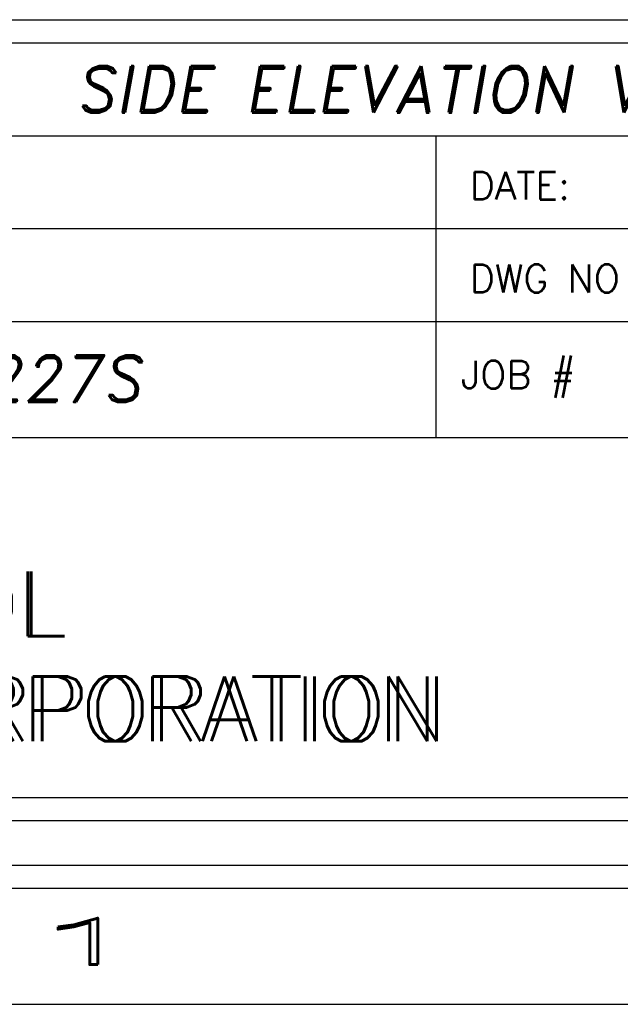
# Model space of a CAD drawing. Header units: inches. Extents: x 220 to 877, y 4 to 174.
# Tile 272 of 656: x 407.54 to 408.84, y 62.75 to 64.87. Entities that reach past the tile are written whole.
import ezdxf
from ezdxf.enums import TextEntityAlignment as Align

# ---------------------------------------------------------------- set-up
doc = ezdxf.new("R2010")
doc.units = ezdxf.units.IN
doc.header["$LTSCALE"] = 0.5
doc.header["$MEASUREMENT"] = 0
doc.layers.add('SID-M-D', color=42, linetype='Continuous')
doc.layers.add('SID-M-S', color=105, linetype='Continuous')
doc.styles.add('PTI', font='romand.shx', dxfattribs={"oblique": 10})
doc.styles.add('R', font='ROMAND.SHX')
doc.styles.add('ROMANS', font='ROMANS.shx', dxfattribs={"height": 0.125})
doc.styles.get("Standard").update_dxf_attribs({"font": 'romans.shx'})

# ---------------------------------------------------------------- blocks, each defined once
blk = doc.blocks.new('*U9')
at = {"layer": 'SID-M-S'}
for p, q in [((-34.00000000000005, -0.2500000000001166), (-1.13242748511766e-14, -0.2499999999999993)), ((-34.00000000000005, -0.3000000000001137), (-1.13242748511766e-14, -0.3)), ((-34.00000000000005, -0.550000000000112), (2.886579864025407e-15, -0.55))]:
    blk.add_line(p, q, dxfattribs=at)
at = {"layer": 'SID-M-D', "style": 'R', "width": 4}
blk.add_text('1', height=0.09999999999, dxfattribs=at).set_placement((-2.327455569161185, -0.464284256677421))
blk = doc.blocks.new('JM_TITTLE_BOX_SID')
at = {"layer": 'SID-M-S'}
for p, q in [((-6.604933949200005, 1.32165344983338), (0.1049989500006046, 1.32165344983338)), ((-1.409017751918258, 0.9216574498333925), (-1.409017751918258, 1.32165344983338)), ((-6.604933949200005, 1.121655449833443), (0.1049989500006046, 1.121655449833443)), ((-6.604933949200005, 0.9216574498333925), (0.1049989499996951, 0.9216574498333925)), ((-1.409017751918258, 0.6716599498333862), (-1.409017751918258, 0.9216574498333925)), ((-4.43498749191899, 0.6716599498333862), (0.1049989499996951, 0.6716599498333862))]:
    blk.add_line(p, q, dxfattribs=at)
for points in [[(1.261213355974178e-13, -0.1549984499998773), (-6.499934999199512, -0.1549984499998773, -0.414213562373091), (-6.654933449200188, 1.163513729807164e-13), (-6.654933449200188, 1.416652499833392, -0.4142135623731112), (-6.499934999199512, 1.571650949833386), (1.261213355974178e-13, 1.571650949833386, -0.4142135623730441), (0.1549984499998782, 1.416652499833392), (0.1549984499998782, 1.163513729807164e-13, -0.4142135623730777)], [(1.261213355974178e-13, -0.1049989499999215), (-6.499934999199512, -0.1049989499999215, -0.4142135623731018), (-6.604933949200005, 1.163513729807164e-13), (-6.604933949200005, 1.416652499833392, -0.4142135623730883), (-6.499934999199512, 1.52165144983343), (1.261213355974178e-13, 1.52165144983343, -0.414213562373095), (0.1049989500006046, 1.416652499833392), (0.1049989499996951, 1.163513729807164e-13, -0.414213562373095)]]:
    blk.add_lwpolyline(points, format="xyb", close=True, dxfattribs=at)
at = {"layer": 'SID-M-D', "style": 'ROMANS'}
for s, p in [('DATE:', (-1.336888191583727, 1.184117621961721)), ('DWG NO', (-1.336888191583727, 0.9841196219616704)), ('JOB #', (-1.35556529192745, 0.7766631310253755))]:
    blk.add_text(s, height=0.0599994, dxfattribs=at).set_placement(p)
at = {"layer": 'SID-M-D', "style": 'PTI', "oblique": 10}
for tag, p in [('CUSTOMER', (-5.990553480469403, 1.371591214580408)), ('DIEDATAINFO', (-2.18746001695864, 1.371591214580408)), ('PARTDESCRIPTION', (-5.966376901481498, 1.169693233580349)), ('00-00-00', (-1.009105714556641, 1.167793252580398)), ('PARTNUMBER', (-5.81595049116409, 0.9696952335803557)), ('REV', (-3.360356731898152, 0.9696952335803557)), ('SCALE', (-2.520436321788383, 0.9677952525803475)), ('SH', (-0.8571950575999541, 0.9677952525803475)), ('SHX', (-0.4057438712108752, 0.9677952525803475)), ('TOOL', (-2.472915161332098, 0.7480887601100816)), ('JOB', (-0.9225366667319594, 0.7480887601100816)), ('WTD', (-3.839149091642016, 0.7480887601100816))]:
    blk.add_attdef(tag, p, '', height=0.09999900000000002, dxfattribs=at)
blk.add_attdef('BUILT', text='', height=0.2499630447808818, dxfattribs=at).set_placement((-2.336101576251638, 0.2076912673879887), align=Align.CENTER)
blk = doc.blocks.new('*U19')
at = {"layer": 'SID-M-D', "color": 42, "linetype": 'Continuous', "lineweight": 0, "char_height": 0.139734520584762, "attachment_point": 1}
for s, insert in [('{TOOL}', (-2.665973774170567, 0.3826812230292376)), ('{CORPORATION}', (-2.665973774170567, 0.1564443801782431))]:
    blk.add_mtext(s, dxfattribs=dict(at, insert=insert))
at = {"layer": 'SID-M-S', "color": 42}
for s, p in [('TOOL', (-2.672627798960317, 0.2429467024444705)), ('CORPORATION', (-2.68593584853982, 0.01670985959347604))]:
    blk.add_text(s, height=0.139734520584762, dxfattribs=at).set_placement(p)

msp = doc.modelspace()

# ---------------------------------------------------------------- block references
at = {"layer": 'SID-M-D'}
msp.add_blockref('*U9', (409.8517118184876, 63.30166505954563), dxfattribs=at)
at = {"layer": 'SID-M-S'}
ref = msp.add_blockref('JM_TITTLE_BOX_SID', (409.8517118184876, 63.30166505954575), dxfattribs=at)
ref.add_attrib('TOOL', 'P227S', (407.3787966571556, 64.04975381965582), dxfattribs={"layer": 'SID-M-D', "height": 0.09999900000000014, "style": 'PTI', "oblique": 10})
ref.add_attrib('DIEDATAINFO', 'SIDE ELEVATION VIEW', (407.664251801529, 64.67325627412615), dxfattribs={"layer": 'SID-M-D', "height": 0.09999900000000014, "style": 'PTI', "oblique": 10})
msp.add_blockref('*U19', (409.8517118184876, 63.3016650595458), dxfattribs=at)

doc.saveas('drawing.dxf')
